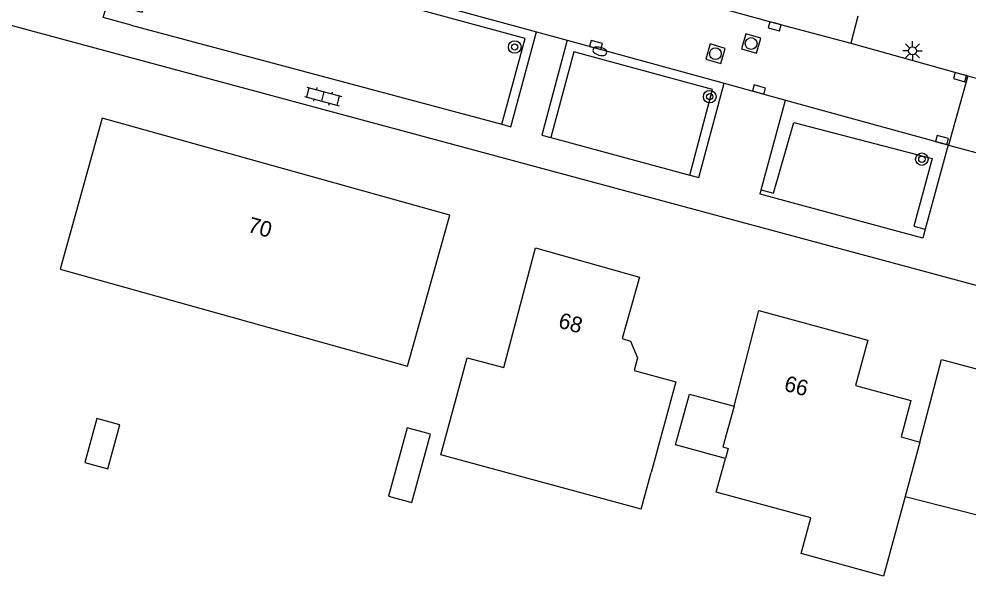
# Model space of a CAD drawing. Extents: x 124000 to 128010, y 398999 to 403000.
# Drawn here: x 127704.2 to 127764.8, y 399761.7 to 399797.2 of the extents above; entities that cross this region are included whole.
import ezdxf

# ---------------------------------------------------------------- set-up
doc = ezdxf.new("R2010")
doc.units = 0
for name, color, linetype in [('gg-anno-huisnummerreeks BGT', 7, 'Continuous'), ('gg-bbg-gedigitaliseerde bebouwing', 7, 'Continuous'), ('gg-bbg-gedigitaliseerde bijgebouw', 7, 'Continuous'), ('gg-bbg-hoofdgebouw', 7, 'Continuous'), ('gg-bbg-luifel en loopbrug', 7, 'Continuous'), ('gg-bbg-tussenscheiding', 7, 'Continuous'), ('gg-knt-verharding', 7, 'Continuous'), ('gg-knt-verharding nz', 7, 'Continuous'), ('gt-grn-groengrens', 7, 'Continuous'), ('gt-symb-boom', 7, 'Continuous'), ('gt-symb-brandkraan', 7, 'Continuous'), ('gt-symb-klinker verharding', 7, 'Continuous'), ('gt-symb-kolk', 7, 'Continuous'), ('gt-symb-lichtmast', 7, 'Continuous'), ('gt-symb-rioolschacht', 7, 'Continuous')]:
    doc.layers.add(name, color=color, linetype=linetype)

# ---------------------------------------------------------------- blocks, each defined once
blk = doc.blocks.new('gt0-LMAST')
at = {"layer": 'gt-symb-lichtmast'}
for p, q in [((-0.005, 0.246), (-0.005, 0.621)), ((-0.182, 0.173), (-0.447, 0.438)), ((0.172, 0.173), (0.437, 0.438)), ((-0.255, -0.004), (-0.63, -0.004)), ((-0.182, -0.181), (-0.447, -0.446)), ((-0.005, -0.254), (-0.005, -0.629)), ((0.437, -0.446), (0.172, -0.181)), ((0.245, -0.004), (0.62, -0.004))]:
    blk.add_line(p, q, dxfattribs=at)
blk.add_circle((-0.005, -0.004), 0.25, dxfattribs=at)
blk = doc.blocks.new('gt0-RS')
at = {"layer": 'gt-symb-rioolschacht'}
blk.add_lwpolyline([(-0.5, -0.5), (0.5, -0.5), (0.5, 0.5), (-0.5, 0.5)], close=True, dxfattribs=at)
blk.add_circle((0, 0), 0.375, dxfattribs=at)
blk = doc.blocks.new('gt0-KOLK')
at = {"layer": 'gt-symb-kolk'}
blk.add_lwpolyline([(0, 0), (0.375, 0), (0.375, 0.4), (-0.375, 0.4), (-0.375, 0), (0, 0)], dxfattribs=at)
blk = doc.blocks.new('gt0-BOOM')
at = {"layer": 'gt-symb-boom'}
for radius in [0.4, 0.2]:
    blk.add_circle((0, 0), radius, dxfattribs=at)
blk = doc.blocks.new('gt0-BR')
at = {"layer": 'gt-symb-brandkraan'}
for centre, radius, start, end in [((-0.244, 0), 0.206, 107.56694, 252.43307), ((0.599, -2.664), 3, 106.89205, 107.56694), ((0, -0.691), 0.938, 73.10799, 106.89205), ((-0.599, -2.664), 3, 72.43309, 73.10799), ((0.244, 0), 0.206, 287.56695, 72.43309), ((0.599, 2.664), 3, 252.43307, 253.10797), ((0, 0.691), 0.938, 253.10797, 286.89206), ((-0.599, 2.664), 3, 286.89206, 287.56695)]:
    blk.add_arc(centre, radius, start, end, dxfattribs=at)
blk = doc.blocks.new('gt0-KL1')
at = {"layer": 'gt-symb-klinker verharding'}
for p, q in [((-1.15, 0.3), (1.15, 0.3)), ((-1, -0.3), (-1, 0.3)), ((-0.5, 0.3), (-0.5, 0.45)), ((0, -0.3), (0, 0.3)), ((0.5, 0.3), (0.5, 0.45)), ((1, -0.3), (1, 0.3)), ((-1.15, -0.3), (1.15, -0.3)), ((-0.5, -0.45), (-0.5, -0.3)), ((0.5, -0.45), (0.5, -0.3))]:
    blk.add_line(p, q, dxfattribs=at)

msp = doc.modelspace()

# ---------------------------------------------------------------- linework, layer by layer
at = {"layer": 'gg-bbg-gedigitaliseerde bebouwing'}
for q in [(127731.118, 399769.439), (127744.524, 399768.306)]:
    msp.add_line((127743.893, 399765.977), q, dxfattribs=at)
for points in [[(127731.118, 399769.439), (127732.796, 399775.635), (127735.13, 399775.003)], [(127760.712, 399766.783), (127759.331, 399761.71), (127754.082, 399763.139), (127754.704, 399765.425), (127748.678, 399767.066)]]:
    msp.add_lwpolyline(points, dxfattribs=at)
at = {"layer": 'gg-bbg-gedigitaliseerde bijgebouw'}
msp.add_lwpolyline([(127749.262, 399769.212), (127746.084, 399770.077), (127746.964, 399773.312), (127749.81, 399772.537)], dxfattribs=at)
at = {"layer": 'gg-bbg-hoofdgebouw'}
for p, q in [((127735.13, 399775.003), (127737.138, 399782.649)), ((127748.678, 399767.066), (127749.262, 399769.212)), ((127760.712, 399766.783), (127765.397, 399765.594))]:
    msp.add_line(p, q, dxfattribs=at)
for points in [[(127728.99, 399775.1), (127731.69, 399784.73), (127709.52, 399790.92), (127706.829, 399781.29), (127728.99, 399775.1)], [(127737.138, 399782.649), (127743.779, 399780.777), (127742.677, 399776.869), (127743.201, 399776.701), (127743.651, 399775.637), (127743.431, 399774.826), (127746.095, 399774.104), (127744.524, 399768.306)], [(127749.81, 399772.537), (127751.383, 399778.642), (127758.342, 399776.747), (127757.556, 399773.862), (127761.093, 399772.906), (127760.464, 399770.579), (127761.652, 399770.258)], [(127761.652, 399770.258), (127763.038, 399775.518), (127767.646, 399774.285)]]:
    msp.add_lwpolyline(points, dxfattribs=at)
at = {"layer": 'gg-bbg-luifel en loopbrug'}
for points in [[(127709.871, 399768.55), (127710.639, 399771.359), (127709.179, 399771.758), (127708.411, 399768.949), (127709.871, 399768.55)], [(127729.257, 399766.403), (127730.45, 399770.767), (127728.97, 399771.172), (127727.777, 399766.808), (127729.257, 399766.403)]]:
    msp.add_lwpolyline(points, dxfattribs=at)
at = {"layer": 'gg-bbg-tussenscheiding'}
msp.add_line((127761.652, 399770.258), (127760.712, 399766.783), dxfattribs=at)
msp.add_lwpolyline([(127749.81, 399772.537), (127749.104, 399769.944), (127749.437, 399769.854), (127749.262, 399769.212)], dxfattribs=at)
at = {"layer": 'gg-knt-verharding'}
for p, q in [((127711.308, 399803.485), (127737.215, 399796.428)), ((127757.704, 399797.415), (127757.263, 399795.698)), ((127702.962, 399797.042), (127704.938, 399796.508)), ((127711.37, 399796.858), (127734.998, 399790.527)), ((127704.938, 399796.508), (127767.142, 399779.741)), ((127737.215, 399796.428), (127739.163, 399795.889)), ((127739.163, 399795.889), (127749.175, 399793.159)), ((127757.263, 399795.698), (127764.712, 399793.62)), ((127764.712, 399793.62), (127763.486, 399789.201)), ((127764.712, 399793.62), (127766.068, 399793.242)), ((127749.175, 399793.159), (127753.083, 399792.075)), ((127751.549, 399786.349), (127753.083, 399792.075)), ((127753.083, 399792.075), (127763.454, 399789.21)), ((127738.127, 399789.68), (127746.991, 399787.28)), ((127763.454, 399789.21), (127762, 399783.84)), ((127763.454, 399789.21), (127763.486, 399789.201)), ((127763.486, 399789.201), (127769.496, 399787.566))]:
    msp.add_line(p, q, dxfattribs=at)
for points in [[(127711.37, 399796.858), (127709.585, 399797.331), (127709.849, 399798.256), (127712.063, 399797.679), (127712.277, 399798.45), (127710.648, 399798.89)], [(127734.998, 399790.527), (127735.578, 399790.372), (127737.215, 399796.428)], [(127739.163, 399795.889), (127737.548, 399789.837), (127738.127, 399789.68)], [(127746.991, 399787.28), (127747.57, 399787.123), (127749.175, 399793.159)], [(127762, 399783.84), (127761.844, 399783.262), (127751.476, 399786.075), (127751.549, 399786.349)]]:
    msp.add_lwpolyline(points, dxfattribs=at)
at = {"layer": 'gg-knt-verharding nz'}
msp.add_lwpolyline([(127745.773, 399798.818), (127752.451, 399796.976), (127757.263, 399795.698)], dxfattribs=at)
at = {"layer": 'gt-grn-groengrens'}
for points in [[(127734.998, 399790.527), (127736.48, 399796.006), (127711.726, 399802.749), (127710.648, 399798.89)], [(127746.991, 399787.28), (127748.442, 399792.737), (127739.587, 399795.151), (127738.127, 399789.68)], [(127751.549, 399786.349), (127752.324, 399786.142), (127753.613, 399790.65), (127762.44, 399788.341), (127761.279, 399784.036), (127762, 399783.84)]]:
    msp.add_lwpolyline(points, dxfattribs=at)

# ---------------------------------------------------------------- block references
at = {"layer": 'gt-symb-boom'}
for p in [(127735.823, 399795.456), (127748.259, 399792.287), (127761.787, 399788.299)]:
    msp.add_blockref('gt0-BOOM', p, dxfattribs=at)
at = {"layer": 'gt-symb-brandkraan', "rotation": -15.189787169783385}
msp.add_blockref('gt0-BR', (127741.251, 399795.185), dxfattribs=at)
at = {"layer": 'gt-symb-klinker verharding', "rotation": -14.95356475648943}
msp.add_blockref('gt0-KL1', (127723.599, 399792.301), dxfattribs=at)
at = {"layer": 'gt-symb-kolk'}
for p, rotation in [((127752.451, 399796.976), 165.10181274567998), ((127740.959, 399795.396), -15.37072543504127), ((127764.272, 399793.731), 164.3378936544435), ((127751.348, 399792.555), -15.551724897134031), ((127763.011, 399789.329), -15.481185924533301)]:
    msp.add_blockref('gt0-KOLK', p, dxfattribs=dict(at, rotation=rotation))
at = {"layer": 'gt-symb-lichtmast'}
msp.add_blockref('gt0-LMAST', (127761.194, 399795.218), dxfattribs=at)
at = {"layer": 'gt-symb-rioolschacht'}
for p, rotation in [((127750.899, 399795.678), 73.68480675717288), ((127748.622, 399795.028), -16.44128049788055)]:
    msp.add_blockref('gt0-RS', p, dxfattribs=dict(at, rotation=rotation))

# ---------------------------------------------------------------- texts
at = {"layer": 'gg-anno-huisnummerreeks BGT'}
for s, rotation, p in [('70', 344.4, (127718.734, 399783.675)), ('68', 344.3, (127738.541, 399777.577)), ('66', 344.8, (127752.942, 399773.554))]:
    msp.add_text(s, height=1, rotation=rotation, dxfattribs=at).set_placement(p)

doc.saveas('drawing.dxf')
